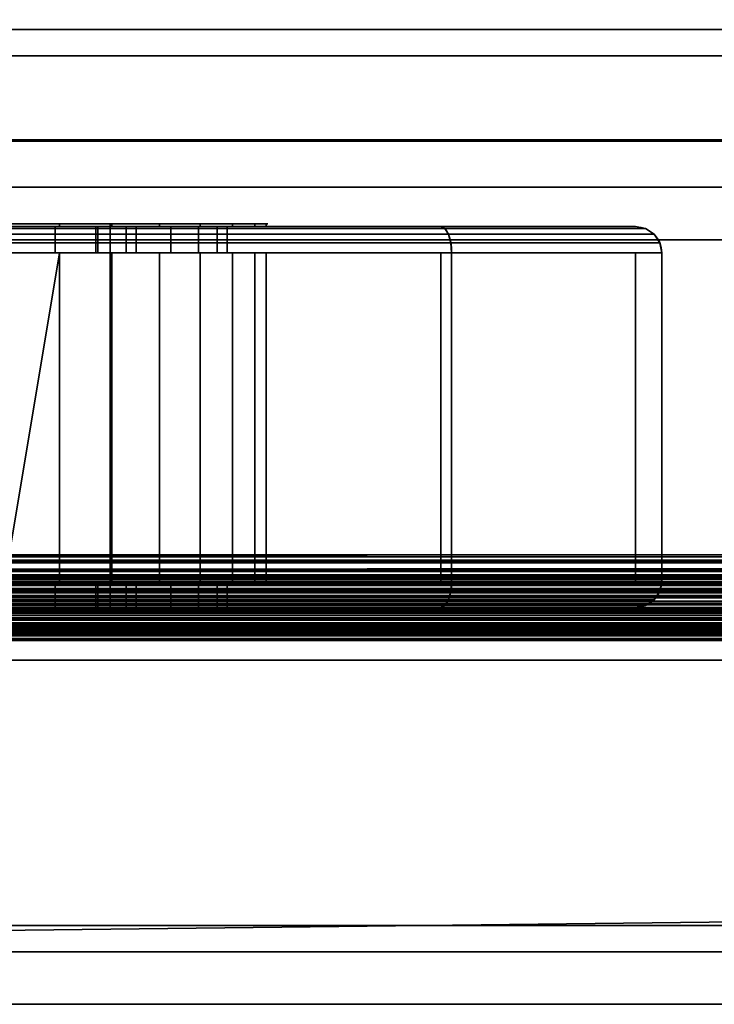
# Model space of a CAD drawing. Header units: millimetres. Extents: x -490 to 6690, y -115 to 132.
# Tile 704 of 1031: x 4097 to 4123, y -39 to -2. Entities that reach past the tile are written whole.
import ezdxf

# ---------------------------------------------------------------- set-up
doc = ezdxf.new("R2010")
doc.units = ezdxf.units.MM
doc.layers.add('152', color=7, linetype='Continuous', true_color=0xffffff)

# ---------------------------------------------------------------- blocks, each defined once
blk = doc.blocks.new('UG_SURFACE_241')
at = {"layer": '152', "color": 252, "linetype": 'Continuous', "lineweight": 35}
for points in [[(4041, -26, 2017), (4959, -26, 2017), (4959, 0, 2017), (4041, 0, 2017)], [(4041, -2), (4041, 0, 2), (4959, 0, 2), (4959, -2)], [(4041, -26), (4041, -2), (4959, -2), (4959, -26)], [(4932, -3, 1990), (4068, -3, 1990), (4069, -3, 1987.5), (4931, -3, 1987.5)], [(4931, -3, 90.5), (4069, -3, 90.5), (4068, -3, 88), (4932, -3, 88)], [(4068, -3, 88), (4068, -36.1, 88), (4932, -36.1, 88), (4932, -3, 88)], [(4932, -3, 1990), (4932, -36.1, 1990), (4068, -36.1, 1990), (4068, -3, 1990)], [(4069, -3, 1987.5), (4069, -36.1, 1987.5), (4931, -36.1, 1987.5), (4931, -3, 1987.5)], [(4931, -3, 90.5), (4931, -36.1, 90.5), (4069, -36.1, 90.5), (4069, -3, 90.5)], [(4028, -26, 2030), (4972, -26, 2030), (4959, -26, 2017), (4041, -26, 2017)], [(4041, -26), (4959, -26), (4028, -37.1)], [(4959, -26), (4972, -26), (4972, -37.1), (4028, -37.1)], [(4972, -39.1, 2030), (4972, -26, 2030), (4028, -26, 2030), (4028, -39.1, 2030)], [(4932, -36.1, 88), (4068, -36.1, 88), (4069, -36.1, 90.5), (4931, -36.1, 90.5)], [(4931, -36.1, 1987.5), (4069, -36.1, 1987.5), (4068, -36.1, 1990), (4932, -36.1, 1990)], [(4028, -37.1), (4972, -37.1), (4972, -39.1, 2), (4028, -39.1, 2)], [(4972, -39.1, 2), (4972, -39.1, 2030), (4028, -39.1, 2030), (4028, -39.1, 2)]]:
    blk.add_3dface(points, dxfattribs=at)
blk = doc.blocks.new('UG_SURFACE_242')
at = {"layer": '152', "color": 252, "linetype": 'Continuous', "lineweight": 35}
for points in [[(4112.586, -9.5, 1153), (4044, -9.5, 1153), (4044, -9.576, 1153.383), (4112.744, -9.576, 1153.383)], [(4112.744, -9.576, 1004.617), (4044, -9.576, 1004.617), (4044, -9.5, 1005), (4112.586, -9.5, 1005)], [(4096, -9.5, 1008), (4112.586, -9.5, 1005), (4044, -9.5, 1005)], [(4093.921, -9.5, 1113.781), (4090.122, -9.5, 1112.09), (4044, -9.5, 1153), (4112.586, -9.5, 1153)], [(4112.744, -9.576, 1153.383), (4044, -9.576, 1153.383), (4044, -9.793, 1153.707), (4112.879, -9.793, 1153.707)], [(4112.879, -9.793, 1004.293), (4044, -9.793, 1004.293), (4044, -9.576, 1004.617), (4112.744, -9.576, 1004.617)], [(4092, -9.4, 1100), (4100, -9.4, 1100), (4096, -9.4, 1094), (4091.933, -9.4, 1094.864)], [(4100, -9.4, 1108), (4092, -9.4, 1108), (4093.921, -9.4, 1113.781), (4098.079, -9.4, 1113.781)], [(4092, -9.4, 1108), (4100, -9.4, 1108), (4100, -24.1, 1108), (4092, -24.1, 1108)], [(4100, -9.4, 1100), (4092, -9.4, 1100), (4092, -24.1, 1100), (4100, -24.1, 1100)], [(4093.921, -9.4, 1113.781), (4093.921, -9.5, 1113.781), (4098.079, -9.5, 1113.781), (4098.079, -9.4, 1113.781)], [(4112.586, -9.5, 1153), (4098.079, -9.5, 1113.781), (4093.921, -9.5, 1113.781)], [(4100.067, -9.4, 1094.864), (4100.067, -9.5, 1094.864), (4096, -9.5, 1094), (4096, -9.4, 1094)], [(4100, -9.4, 1100), (4103.431, -9.4, 1097.309), (4100.067, -9.4, 1094.864), (4096, -9.4, 1094)], [(4112.586, -9.5, 1005), (4096, -9.5, 1008), (4097.913, -9.5, 1008.381)], [(4099.456, -9.5, 1039.765), (4096, -9.5, 1040.5), (4096, -9.5, 1094), (4100.067, -9.5, 1094.864)], [(4097.913, -10.5, 1008.381), (4097.913, -9.5, 1008.381), (4096, -9.5, 1008), (4096, -10.5, 1008)], [(4096, -10.5, 1040.5), (4096, -9.5, 1040.5), (4099.456, -9.5, 1039.765), (4099.456, -10.5, 1039.765)], [(4097.913, -9.5, 1008.381), (4099.535, -9.5, 1009.465), (4112.586, -9.5, 1005)], [(4099.535, -10.5, 1009.465), (4099.535, -9.5, 1009.465), (4097.913, -9.5, 1008.381), (4097.913, -10.5, 1008.381)], [(4098.079, -9.4, 1113.781), (4098.079, -9.5, 1113.781), (4101.878, -9.5, 1112.09), (4101.878, -9.4, 1112.09)], [(4098.079, -9.4, 1113.781), (4101.878, -9.4, 1112.09), (4100, -9.4, 1108)], [(4101.878, -9.5, 1112.09), (4098.079, -9.5, 1113.781), (4112.586, -9.5, 1153), (4120, -9.5, 1145.586)], [(4102.316, -9.5, 1037.689), (4099.456, -9.5, 1039.765), (4100.067, -9.5, 1094.864)], [(4099.456, -10.5, 1039.765), (4099.456, -9.5, 1039.765), (4102.316, -9.5, 1037.689), (4102.316, -10.5, 1037.689)], [(4112.586, -9.5, 1005), (4099.535, -9.5, 1009.465), (4100.619, -9.5, 1011.087)], [(4100.619, -10.5, 1011.087), (4100.619, -9.5, 1011.087), (4099.535, -9.5, 1009.465), (4099.535, -10.5, 1009.465)], [(4100, -9.4, 1108), (4104.66, -9.4, 1109), (4105.945, -9.4, 1105.045)], [(4105.945, -9.4, 1105.045), (4105.511, -9.4, 1100.91), (4100, -9.4, 1100), (4100, -9.4, 1108)], [(4100, -9.4, 1108), (4101.878, -9.4, 1112.09), (4104.66, -9.4, 1109)], [(4105.511, -9.4, 1100.91), (4103.431, -9.4, 1097.309), (4100, -9.4, 1100)], [(4100, -9.4, 1108), (4100, -9.4, 1100), (4100, -24.1, 1100), (4100, -24.1, 1108)], [(4103.431, -9.4, 1097.309), (4103.431, -9.5, 1097.309), (4100.067, -9.5, 1094.864), (4100.067, -9.4, 1094.864)], [(4100.067, -9.5, 1094.864), (4120, -9.5, 1012.414), (4104.083, -9.5, 1034.629), (4102.316, -9.5, 1037.689)], [(4120, -9.5, 1012.414), (4100.067, -9.5, 1094.864), (4103.431, -9.5, 1097.309)], [(4120, -9.5, 1012.414), (4112.586, -9.5, 1005), (4100.619, -9.5, 1011.087), (4101, -9.5, 1013)], [(4101, -10.5, 1013), (4101, -9.5, 1013), (4100.619, -9.5, 1011.087), (4100.619, -10.5, 1011.087)], [(4101, -9.5, 1013), (4101, -9.5, 1025.126), (4103.363, -9.5, 1027.753), (4120, -9.5, 1012.414)], [(4101, -10.5, 1013), (4101, -10.5, 1025.126), (4101, -9.5, 1025.126), (4101, -9.5, 1013)], [(4103.363, -10.5, 1027.753), (4103.363, -9.5, 1027.753), (4101, -9.5, 1025.126), (4101, -10.5, 1025.126)], [(4101.878, -9.4, 1112.09), (4101.878, -9.5, 1112.09), (4104.66, -9.5, 1109), (4104.66, -9.4, 1109)], [(4104.66, -9.5, 1109), (4101.878, -9.5, 1112.09), (4120, -9.5, 1145.586)], [(4102.316, -10.5, 1037.689), (4102.316, -9.5, 1037.689), (4104.083, -9.5, 1034.629), (4104.083, -10.5, 1034.629)], [(4120, -9.5, 1012.414), (4103.363, -9.5, 1027.753), (4104.454, -9.5, 1031.115)], [(4104.454, -10.5, 1031.115), (4104.454, -9.5, 1031.115), (4103.363, -9.5, 1027.753), (4103.363, -10.5, 1027.753)], [(4105.511, -9.4, 1100.91), (4105.511, -9.5, 1100.91), (4103.431, -9.5, 1097.309), (4103.431, -9.4, 1097.309)], [(4103.431, -9.5, 1097.309), (4105.511, -9.5, 1100.91), (4120, -9.5, 1012.414)], [(4104.454, -9.5, 1031.115), (4104.083, -9.5, 1034.629), (4120, -9.5, 1012.414)], [(4104.083, -10.5, 1034.629), (4104.083, -9.5, 1034.629), (4104.454, -9.5, 1031.115), (4104.454, -10.5, 1031.115)], [(4104.66, -9.4, 1109), (4104.66, -9.5, 1109), (4105.945, -9.5, 1105.045), (4105.945, -9.4, 1105.045)], [(4120, -9.5, 1145.586), (4105.945, -9.5, 1105.045), (4104.66, -9.5, 1109)], [(4105.945, -9.4, 1105.045), (4105.945, -9.5, 1105.045), (4105.511, -9.5, 1100.91), (4105.511, -9.4, 1100.91)], [(4105.511, -9.5, 1100.91), (4105.945, -9.5, 1105.045), (4120, -9.5, 1145.586), (4120, -9.5, 1012.414)], [(4120, -9.5, 1145.586), (4112.586, -9.5, 1153), (4112.744, -9.576, 1153.383), (4120.383, -9.576, 1145.744)], [(4112.586, -9.5, 1005), (4120, -9.5, 1012.414), (4120.383, -9.576, 1012.256), (4112.744, -9.576, 1004.617)], [(4120.383, -9.576, 1145.744), (4112.744, -9.576, 1153.383), (4112.879, -9.793, 1153.707), (4120.707, -9.793, 1145.879)], [(4112.744, -9.576, 1004.617), (4120.383, -9.576, 1012.256), (4120.707, -9.793, 1012.121), (4112.879, -9.793, 1004.293)], [(4120, -9.5, 1012.414), (4120, -9.5, 1145.586), (4120.383, -9.576, 1145.744), (4120.383, -9.576, 1012.256)], [(4120.383, -9.576, 1012.256), (4120.383, -9.576, 1145.744), (4120.707, -9.793, 1145.879), (4120.707, -9.793, 1012.121)], [(4112.879, -9.793, 1153.707), (4044, -9.793, 1153.707), (4044, -10.117, 1153.924), (4112.968, -10.117, 1153.924)], [(4112.968, -10.117, 1004.076), (4044, -10.117, 1004.076), (4044, -9.793, 1004.293), (4112.879, -9.793, 1004.293)], [(4112.968, -10.117, 1153.924), (4044, -10.117, 1153.924), (4044, -10.5, 1154), (4113, -10.5, 1154)], [(4113, -10.5, 1004), (4044, -10.5, 1004), (4044, -10.117, 1004.076), (4112.968, -10.117, 1004.076)], [(4120.707, -9.793, 1145.879), (4112.879, -9.793, 1153.707), (4112.968, -10.117, 1153.924), (4120.924, -10.117, 1145.968)], [(4112.879, -9.793, 1004.293), (4120.707, -9.793, 1012.121), (4120.924, -10.117, 1012.032), (4112.968, -10.117, 1004.076)], [(4120.924, -10.117, 1145.968), (4112.968, -10.117, 1153.924), (4113, -10.5, 1154), (4121, -10.5, 1146)], [(4112.968, -10.117, 1004.076), (4120.924, -10.117, 1012.032), (4121, -10.5, 1012), (4113, -10.5, 1004)], [(4120.707, -9.793, 1012.121), (4120.707, -9.793, 1145.879), (4120.924, -10.117, 1145.968), (4120.924, -10.117, 1012.032)], [(4120.924, -10.117, 1012.032), (4120.924, -10.117, 1145.968), (4121, -10.5, 1146), (4121, -10.5, 1012)], [(4044, -10.5, 1004), (4113, -10.5, 1004), (4113, -23, 1004), (4044, -23, 1004)], [(4113, -10.5, 1154), (4044, -10.5, 1154), (4044, -23, 1154), (4113, -23, 1154)], [(4044, -10.5, 1005), (4112.586, -10.5, 1005), (4096, -10.5, 1008)], [(4112.586, -10.5, 1153), (4044, -10.5, 1153), (4090.122, -10.5, 1112.09), (4093.921, -10.5, 1113.781)], [(4044, -23, 1005), (4112.586, -23, 1005), (4112.586, -10.5, 1005), (4044, -10.5, 1005)], [(4112.586, -23, 1153), (4044, -23, 1153), (4044, -10.5, 1153), (4112.586, -10.5, 1153)], [(4112.586, -10.5, 1153), (4093.921, -10.5, 1113.781), (4098.079, -10.5, 1113.781)], [(4098.079, -10.5, 1113.781), (4093.921, -10.5, 1113.781), (4096, -23, 1114)], [(4096, -10.5, 1040.5), (4099.456, -10.5, 1039.765), (4100.067, -10.5, 1094.864), (4096, -10.5, 1094)], [(4097.913, -10.5, 1008.381), (4096, -10.5, 1008), (4112.586, -10.5, 1005)], [(4100.067, -10.5, 1094.864), (4100.067, -23, 1094.864), (4096, -23, 1094), (4096, -10.5, 1094)], [(4096, -23, 1114), (4098.079, -23, 1113.781), (4098.079, -10.5, 1113.781)], [(4112.586, -10.5, 1005), (4099.535, -10.5, 1009.465), (4097.913, -10.5, 1008.381)], [(4098.079, -10.5, 1113.781), (4101.878, -10.5, 1112.09), (4120, -10.5, 1145.586), (4112.586, -10.5, 1153)], [(4098.079, -10.5, 1113.781), (4098.079, -23, 1113.781), (4101.878, -23, 1112.09), (4101.878, -10.5, 1112.09)], [(4100.067, -10.5, 1094.864), (4099.456, -10.5, 1039.765), (4102.316, -10.5, 1037.689)], [(4100.619, -10.5, 1011.087), (4099.535, -10.5, 1009.465), (4112.586, -10.5, 1005)], [(4102.316, -10.5, 1037.689), (4104.083, -10.5, 1034.629), (4120, -10.5, 1012.414), (4100.067, -10.5, 1094.864)], [(4103.431, -10.5, 1097.309), (4100.067, -10.5, 1094.864), (4120, -10.5, 1012.414)], [(4103.431, -10.5, 1097.309), (4103.431, -23, 1097.309), (4100.067, -23, 1094.864), (4100.067, -10.5, 1094.864)], [(4101, -10.5, 1013), (4100.619, -10.5, 1011.087), (4112.586, -10.5, 1005), (4120, -10.5, 1012.414)], [(4120, -10.5, 1012.414), (4103.363, -10.5, 1027.753), (4101, -10.5, 1025.126), (4101, -10.5, 1013)], [(4120, -10.5, 1145.586), (4101.878, -10.5, 1112.09), (4104.66, -10.5, 1109)], [(4101.878, -10.5, 1112.09), (4101.878, -23, 1112.09), (4104.66, -23, 1109), (4104.66, -10.5, 1109)], [(4104.454, -10.5, 1031.115), (4103.363, -10.5, 1027.753), (4120, -10.5, 1012.414)], [(4120, -10.5, 1012.414), (4105.511, -10.5, 1100.91), (4103.431, -10.5, 1097.309)], [(4105.511, -10.5, 1100.91), (4105.511, -23, 1100.91), (4103.431, -23, 1097.309), (4103.431, -10.5, 1097.309)], [(4120, -10.5, 1012.414), (4104.083, -10.5, 1034.629), (4104.454, -10.5, 1031.115)], [(4104.66, -10.5, 1109), (4105.945, -10.5, 1105.045), (4120, -10.5, 1145.586)], [(4104.66, -10.5, 1109), (4104.66, -23, 1109), (4105.945, -23, 1105.045), (4105.945, -10.5, 1105.045)], [(4120, -10.5, 1012.414), (4120, -10.5, 1145.586), (4105.945, -10.5, 1105.045), (4105.511, -10.5, 1100.91)], [(4105.945, -10.5, 1105.045), (4105.945, -23, 1105.045), (4105.511, -23, 1100.91), (4105.511, -10.5, 1100.91)], [(4120, -10.5, 1012.414), (4112.586, -10.5, 1005), (4112.586, -23, 1005), (4120, -23, 1012.414)], [(4120, -23, 1145.586), (4112.586, -23, 1153), (4112.586, -10.5, 1153), (4120, -10.5, 1145.586)], [(4121, -23, 1012), (4113, -23, 1004), (4113, -10.5, 1004), (4121, -10.5, 1012)], [(4121, -10.5, 1146), (4113, -10.5, 1154), (4113, -23, 1154), (4121, -23, 1146)], [(4120, -23, 1012.414), (4120, -23, 1145.586), (4120, -10.5, 1145.586), (4120, -10.5, 1012.414)], [(4121, -10.5, 1012), (4121, -10.5, 1146), (4121, -23, 1146), (4121, -23, 1012)], [(4112.968, -23.383, 1004.076), (4044, -23.383, 1004.076), (4044, -23, 1004), (4113, -23, 1004)], [(4113, -23, 1154), (4044, -23, 1154), (4044, -23.383, 1153.924), (4112.968, -23.383, 1153.924)], [(4096, -23, 1008), (4112.586, -23, 1005), (4044, -23, 1005)], [(4044, -23, 1153), (4112.586, -23, 1153), (4096, -23, 1114), (4093.921, -23, 1113.781)], [(4096, -24, 1040.5), (4096, -23, 1040.5), (4099.456, -23, 1039.765), (4099.456, -24, 1039.765)], [(4097.913, -24, 1008.381), (4097.913, -23, 1008.381), (4096, -23, 1008), (4096, -24, 1008)], [(4112.586, -23, 1005), (4096, -23, 1008), (4097.913, -23, 1008.381)], [(4099.456, -23, 1039.765), (4096, -23, 1040.5), (4096, -23, 1094), (4100.067, -23, 1094.864)], [(4098.079, -23, 1113.781), (4096, -23, 1114), (4112.586, -23, 1153)], [(4099.535, -24, 1009.465), (4099.535, -23, 1009.465), (4097.913, -23, 1008.381), (4097.913, -24, 1008.381)], [(4097.913, -23, 1008.381), (4099.535, -23, 1009.465), (4112.586, -23, 1005)], [(4112.586, -23, 1153), (4120, -23, 1145.586), (4101.878, -23, 1112.09), (4098.079, -23, 1113.781)], [(4099.456, -24, 1039.765), (4099.456, -23, 1039.765), (4102.316, -23, 1037.689), (4102.316, -24, 1037.689)], [(4102.316, -23, 1037.689), (4099.456, -23, 1039.765), (4100.067, -23, 1094.864)], [(4100.619, -24, 1011.087), (4100.619, -23, 1011.087), (4099.535, -23, 1009.465), (4099.535, -24, 1009.465)], [(4112.586, -23, 1005), (4099.535, -23, 1009.465), (4100.619, -23, 1011.087)], [(4100.067, -23, 1094.864), (4120, -23, 1012.414), (4104.083, -23, 1034.629), (4102.316, -23, 1037.689)], [(4120, -23, 1012.414), (4100.067, -23, 1094.864), (4103.431, -23, 1097.309)], [(4101, -24, 1013), (4101, -23, 1013), (4100.619, -23, 1011.087), (4100.619, -24, 1011.087)], [(4120, -23, 1012.414), (4112.586, -23, 1005), (4100.619, -23, 1011.087), (4101, -23, 1013)], [(4103.363, -24, 1027.753), (4103.363, -23, 1027.753), (4101, -23, 1025.126), (4101, -24, 1025.126)], [(4101, -23, 1025.126), (4101, -23, 1013), (4101, -24, 1013), (4101, -24, 1025.126)], [(4101, -23, 1013), (4101, -23, 1025.126), (4103.363, -23, 1027.753), (4120, -23, 1012.414)], [(4104.66, -23, 1109), (4101.878, -23, 1112.09), (4120, -23, 1145.586)], [(4102.316, -24, 1037.689), (4102.316, -23, 1037.689), (4104.083, -23, 1034.629), (4104.083, -24, 1034.629)], [(4104.454, -24, 1031.115), (4104.454, -23, 1031.115), (4103.363, -23, 1027.753), (4103.363, -24, 1027.753)], [(4120, -23, 1012.414), (4103.363, -23, 1027.753), (4104.454, -23, 1031.115)], [(4103.431, -23, 1097.309), (4105.511, -23, 1100.91), (4120, -23, 1012.414)], [(4104.083, -24, 1034.629), (4104.083, -23, 1034.629), (4104.454, -23, 1031.115), (4104.454, -24, 1031.115)], [(4104.454, -23, 1031.115), (4104.083, -23, 1034.629), (4120, -23, 1012.414)], [(4120, -23, 1145.586), (4105.945, -23, 1105.045), (4104.66, -23, 1109)], [(4105.511, -23, 1100.91), (4105.945, -23, 1105.045), (4120, -23, 1145.586), (4120, -23, 1012.414)], [(4113, -23, 1004), (4121, -23, 1012), (4120.924, -23.383, 1012.032), (4112.968, -23.383, 1004.076)], [(4121, -23, 1146), (4113, -23, 1154), (4112.968, -23.383, 1153.924), (4120.924, -23.383, 1145.968)], [(4121, -23, 1012), (4121, -23, 1146), (4120.924, -23.383, 1145.968), (4120.924, -23.383, 1012.032)], [(4112.879, -23.707, 1004.293), (4044, -23.707, 1004.293), (4044, -23.383, 1004.076), (4112.968, -23.383, 1004.076)], [(4112.968, -23.383, 1153.924), (4044, -23.383, 1153.924), (4044, -23.707, 1153.707), (4112.879, -23.707, 1153.707)], [(4112.968, -23.383, 1004.076), (4120.924, -23.383, 1012.032), (4120.707, -23.707, 1012.121), (4112.879, -23.707, 1004.293)], [(4120.924, -23.383, 1145.968), (4112.968, -23.383, 1153.924), (4112.879, -23.707, 1153.707), (4120.707, -23.707, 1145.879)], [(4120.924, -23.383, 1012.032), (4120.924, -23.383, 1145.968), (4120.707, -23.707, 1145.879), (4120.707, -23.707, 1012.121)], [(4112.744, -23.924, 1004.617), (4044, -23.924, 1004.617), (4044, -23.707, 1004.293), (4112.879, -23.707, 1004.293)], [(4112.879, -23.707, 1153.707), (4044, -23.707, 1153.707), (4044, -23.924, 1153.383), (4112.744, -23.924, 1153.383)], [(4112.586, -24, 1005), (4044, -24, 1005), (4044, -23.924, 1004.617), (4112.744, -23.924, 1004.617)], [(4112.744, -23.924, 1153.383), (4044, -23.924, 1153.383), (4044, -24, 1153), (4112.586, -24, 1153)], [(4112.744, -23.924, 1004.617), (4120.383, -23.924, 1012.256), (4120, -24, 1012.414), (4112.586, -24, 1005)], [(4120.383, -23.924, 1145.744), (4112.744, -23.924, 1153.383), (4112.586, -24, 1153), (4120, -24, 1145.586)], [(4112.879, -23.707, 1004.293), (4120.707, -23.707, 1012.121), (4120.383, -23.924, 1012.256), (4112.744, -23.924, 1004.617)], [(4120.707, -23.707, 1145.879), (4112.879, -23.707, 1153.707), (4112.744, -23.924, 1153.383), (4120.383, -23.924, 1145.744)], [(4120.383, -23.924, 1012.256), (4120.383, -23.924, 1145.744), (4120, -24, 1145.586), (4120, -24, 1012.414)], [(4120.707, -23.707, 1012.121), (4120.707, -23.707, 1145.879), (4120.383, -23.924, 1145.744), (4120.383, -23.924, 1012.256)], [(4112.586, -24, 1153), (4044, -24, 1153), (4093.921, -24, 1113.781), (4096, -24, 1114)], [(4044, -24, 1005), (4112.586, -24, 1005), (4096, -24, 1008)], [(4091.933, -24.1, 1094.864), (4096, -24.1, 1094), (4100, -24.1, 1100), (4092, -24.1, 1100)], [(4092, -24.1, 1108), (4100, -24.1, 1108), (4098.079, -24.1, 1113.781), (4093.921, -24.1, 1113.781)], [(4096, -24, 1114), (4093.921, -24.1, 1113.781), (4098.079, -24.1, 1113.781)], [(4098.079, -24.1, 1113.781), (4098.079, -24, 1113.781), (4096, -24, 1114)], [(4100.067, -24, 1094.864), (4100.067, -24.1, 1094.864), (4096, -24.1, 1094), (4096, -24, 1094)], [(4096, -24, 1040.5), (4099.456, -24, 1039.765), (4100.067, -24, 1094.864), (4096, -24, 1094)], [(4096, -24, 1114), (4098.079, -24, 1113.781), (4112.586, -24, 1153)], [(4097.913, -24, 1008.381), (4096, -24, 1008), (4112.586, -24, 1005)], [(4096, -24.1, 1094), (4100.067, -24.1, 1094.864), (4103.431, -24.1, 1097.309), (4100, -24.1, 1100)], [(4112.586, -24, 1005), (4099.535, -24, 1009.465), (4097.913, -24, 1008.381)], [(4098.079, -24, 1113.781), (4098.079, -24.1, 1113.781), (4101.878, -24.1, 1112.09), (4101.878, -24, 1112.09)], [(4098.079, -24, 1113.781), (4101.878, -24, 1112.09), (4120, -24, 1145.586), (4112.586, -24, 1153)], [(4100, -24.1, 1108), (4101.878, -24.1, 1112.09), (4098.079, -24.1, 1113.781)], [(4100.067, -24, 1094.864), (4099.456, -24, 1039.765), (4102.316, -24, 1037.689)], [(4100.619, -24, 1011.087), (4099.535, -24, 1009.465), (4112.586, -24, 1005)], [(4100, -24.1, 1108), (4100, -24.1, 1100), (4105.511, -24.1, 1100.91), (4105.945, -24.1, 1105.045)], [(4100, -24.1, 1100), (4103.431, -24.1, 1097.309), (4105.511, -24.1, 1100.91)], [(4105.945, -24.1, 1105.045), (4104.66, -24.1, 1109), (4100, -24.1, 1108)], [(4104.66, -24.1, 1109), (4101.878, -24.1, 1112.09), (4100, -24.1, 1108)], [(4103.431, -24, 1097.309), (4103.431, -24.1, 1097.309), (4100.067, -24.1, 1094.864), (4100.067, -24, 1094.864)], [(4102.316, -24, 1037.689), (4104.083, -24, 1034.629), (4120, -24, 1012.414), (4100.067, -24, 1094.864)], [(4103.431, -24, 1097.309), (4100.067, -24, 1094.864), (4120, -24, 1012.414)], [(4101, -24, 1013), (4100.619, -24, 1011.087), (4112.586, -24, 1005), (4120, -24, 1012.414)], [(4120, -24, 1012.414), (4103.363, -24, 1027.753), (4101, -24, 1025.126), (4101, -24, 1013)], [(4101.878, -24, 1112.09), (4101.878, -24.1, 1112.09), (4104.66, -24.1, 1109), (4104.66, -24, 1109)], [(4120, -24, 1145.586), (4101.878, -24, 1112.09), (4104.66, -24, 1109)], [(4104.454, -24, 1031.115), (4103.363, -24, 1027.753), (4120, -24, 1012.414)], [(4105.511, -24, 1100.91), (4105.511, -24.1, 1100.91), (4103.431, -24.1, 1097.309), (4103.431, -24, 1097.309)], [(4120, -24, 1012.414), (4105.511, -24, 1100.91), (4103.431, -24, 1097.309)], [(4120, -24, 1012.414), (4104.083, -24, 1034.629), (4104.454, -24, 1031.115)], [(4104.66, -24, 1109), (4104.66, -24.1, 1109), (4105.945, -24.1, 1105.045), (4105.945, -24, 1105.045)], [(4104.66, -24, 1109), (4105.945, -24, 1105.045), (4120, -24, 1145.586)], [(4105.945, -24, 1105.045), (4105.945, -24.1, 1105.045), (4105.511, -24.1, 1100.91), (4105.511, -24, 1100.91)], [(4120, -24, 1012.414), (4120, -24, 1145.586), (4105.945, -24, 1105.045), (4105.511, -24, 1100.91)]]:
    blk.add_3dface(points, dxfattribs=at)
blk = doc.blocks.new('UG_SURFACE_262')
at = {"layer": '152', "color": 41, "linetype": 'Continuous', "lineweight": 35}
for points in [[(5038.25, -25, 2095.25), (5038.25, -10, 2095.25), (3961.75, -10, 2095.25), (3961.75, -25, 2095.25)], [(5038.25, -10, 2095.25), (4968.25, -10, 2025.25), (4031.75, -10, 2025.25), (3961.75, -10, 2095.25)], [(4968.25, -10, 2025.25), (4968.25, -25, 2025.25), (4031.75, -25, 2025.25), (4031.75, -10, 2025.25)], [(4968.25, -25, 2025.25), (5038.25, -25, 2095.25), (3961.75, -25, 2095.25), (4031.75, -25, 2025.25)]]:
    blk.add_3dface(points, dxfattribs=at)
blk = doc.blocks.new('UG_SURFACE_263')
at = {"layer": '152', "color": 14, "linetype": 'Continuous', "lineweight": 35}
for points in [[(5043.25, -6.25, 2100.25), (5038.25, -6.25, 2095.25), (3961.75, -6.25, 2095.25), (3956.75, -6.25, 2100.25)], [(5043.25, -22, 2100.25), (5043.25, -6.25, 2100.25), (3956.75, -6.25, 2100.25), (3956.75, -22, 2100.25)], [(3961.75, -6.25, 2095.25), (5038.25, -6.25, 2095.25), (5038.25, -25, 2095.25), (3961.75, -25, 2095.25)], [(5043.25, -22, 2100.25), (3956.75, -22, 2100.25), (3956.781, -22.232, 2100.219)], [(3956.781, -22.232, 2100.219), (5043.227, -22.236, 2100.227), (5043.25, -22, 2100.25)], [(5043.195, -22.571, 2100.195), (3956.781, -22.232, 2100.219), (3956.855, -22.785, 2100.146)], [(5043.195, -22.571, 2100.195), (5043.227, -22.236, 2100.227), (3956.781, -22.232, 2100.219)], [(5043.195, -22.571, 2100.195), (3956.855, -22.785, 2100.146), (3956.972, -23.071, 2100.029)], [(3956.972, -23.071, 2100.029), (5043.028, -23.074, 2100.029), (5043.195, -22.571, 2100.195)], [(5043.028, -23.074, 2100.029), (3956.972, -23.071, 2100.029), (3957.136, -23.473, 2099.864)], [(5042.954, -23.299, 2099.954), (5043.028, -23.074, 2100.029), (3957.136, -23.473, 2099.864)], [(5042.954, -23.299, 2099.954), (3957.136, -23.473, 2099.864), (3957.428, -23.839, 2099.572)], [(3957.428, -23.839, 2099.572), (5042.577, -23.856, 2099.577), (5042.954, -23.299, 2099.954)], [(5042.46, -24.029, 2099.46), (3957.428, -23.839, 2099.572), (3957.729, -24.217, 2099.271)], [(5042.46, -24.029, 2099.46), (5042.577, -23.856, 2099.577), (3957.428, -23.839, 2099.572)], [(5042.46, -24.029, 2099.46), (3957.729, -24.217, 2099.271), (3958.101, -24.441, 2098.899)], [(3958.101, -24.441, 2098.899), (5041.899, -24.455, 2098.899), (5042.46, -24.029, 2099.46)], [(5041.899, -24.455, 2098.899), (3958.101, -24.441, 2098.899), (3958.743, -24.826, 2098.257)], [(5041.61, -24.674, 2098.61), (5041.899, -24.455, 2098.899), (3958.743, -24.826, 2098.257)], [(5041.61, -24.674, 2098.61), (3958.743, -24.826, 2098.257), (3958.886, -24.851, 2098.114)], [(3958.886, -24.851, 2098.114), (5041.107, -24.795, 2098.107), (5041.61, -24.674, 2098.61)], [(5041.107, -24.795, 2098.107), (3958.886, -24.851, 2098.114), (3959.75, -25, 2097.25)], [(3959.75, -25, 2097.25), (5040.25, -25, 2097.25), (5041.107, -24.795, 2098.107)], [(5038.25, -25, 2095.25), (5040.25, -25, 2097.25), (3959.75, -25, 2097.25), (3961.75, -25, 2095.25)]]:
    blk.add_3dface(points, dxfattribs=at)
blk = doc.blocks.new('UG_SURFACE_264')
at = {"layer": '152', "color": 14, "linetype": 'Continuous', "lineweight": 35}
for points in [[(4967.3, -10, 2024.3), (4967.3, 19, 2024.3), (4032.7, 19, 2024.3), (4032.7, -10, 2024.3)], [(4963.25, 16.25, 2020.25), (4963.25, -22, 2020.25), (4036.75, -22, 2020.25), (4036.75, 16.25, 2020.25)], [(4968.25, -25, 2025.25), (4968.25, -10, 2025.25), (4031.75, -10, 2025.25), (4031.75, -25, 2025.25)], [(4968.25, -10, 2025.25), (4967.3, -10, 2024.3), (4032.7, -10, 2024.3), (4031.75, -10, 2025.25)], [(4036.695, -22.571, 2020.305), (4963.25, -22, 2020.25), (4963.355, -22.785, 2020.355)], [(4036.695, -22.571, 2020.305), (4036.75, -22, 2020.25), (4963.25, -22, 2020.25)], [(4036.454, -23.299, 2020.546), (4036.603, -22.85, 2020.397), (4963.385, -22.859, 2020.385)], [(4963.355, -22.785, 2020.355), (4036.603, -22.85, 2020.397), (4036.695, -22.571, 2020.305)], [(4963.355, -22.785, 2020.355), (4963.385, -22.859, 2020.385), (4036.603, -22.85, 2020.397)], [(4036.454, -23.299, 2020.546), (4963.385, -22.859, 2020.385), (4963.636, -23.473, 2020.637)], [(4963.636, -23.473, 2020.637), (4036.231, -23.629, 2020.769), (4036.454, -23.299, 2020.546)], [(4963.636, -23.473, 2020.637), (4963.764, -23.633, 2020.764), (4036.231, -23.629, 2020.769)], [(4035.96, -24.029, 2021.04), (4036.231, -23.629, 2020.769), (4963.764, -23.633, 2020.764)], [(4035.96, -24.029, 2021.04), (4963.764, -23.633, 2020.764), (4964.23, -24.217, 2021.23)], [(4035.11, -24.674, 2021.89), (4035.615, -24.29, 2021.385), (4964.378, -24.307, 2021.379)], [(4035.11, -24.674, 2021.89), (4964.378, -24.307, 2021.379), (4965.165, -24.779, 2022.165)], [(4964.23, -24.217, 2021.23), (4035.615, -24.29, 2021.385), (4035.96, -24.029, 2021.04)], [(4964.23, -24.217, 2021.23), (4964.378, -24.307, 2021.379), (4035.615, -24.29, 2021.385)], [(4965.165, -24.779, 2022.165), (4034.832, -24.741, 2022.168), (4035.11, -24.674, 2021.89)], [(4966.25, -25, 2023.25), (4968.25, -25, 2025.25), (4031.75, -25, 2025.25), (4033.75, -25, 2023.25)], [(4033.75, -25, 2023.25), (4033.982, -24.944, 2023.018), (4966.015, -24.959, 2023.015)], [(4966.015, -24.959, 2023.015), (4966.25, -25, 2023.25), (4033.75, -25, 2023.25)], [(4965.243, -24.826, 2022.243), (4033.982, -24.944, 2023.018), (4034.832, -24.741, 2022.168)], [(4965.243, -24.826, 2022.243), (4966.015, -24.959, 2023.015), (4033.982, -24.944, 2023.018)], [(4034.832, -24.741, 2022.168), (4965.165, -24.779, 2022.165), (4965.243, -24.826, 2022.243)]]:
    blk.add_3dface(points, dxfattribs=at)
blk = doc.blocks.new('UG_SURFACE_265')
at = {"layer": '152', "color": 7, "linetype": 'Continuous', "lineweight": 35}
for points in [[(4036.75, 16, 2020.25), (4036.75, -22, 2020.25), (4963.25, -22, 2020.25), (4963.25, 16, 2020.25)], [(4963, 16, 2020), (4963, -22, 2020), (4037, -22, 2020), (4037, 16, 2020)], [(5043.5, -22, 2100.5), (5043.5, -6.25, 2100.5), (3956.5, -6.25, 2100.5), (3956.5, -22, 2100.5)], [(5043.25, -6.25, 2100.25), (3956.75, -6.25, 2100.25), (3956.5, -6.25, 2100.5), (5043.5, -6.25, 2100.5)], [(3956.75, -22, 2100.25), (3956.75, -6.25, 2100.25), (5043.25, -6.25, 2100.25), (5043.25, -22, 2100.25)], [(5043.5, -22, 2100.5), (3956.5, -22, 2100.5), (3956.533, -22.252, 2100.466)], [(3956.533, -22.252, 2100.466), (5043.476, -22.256, 2100.475), (5043.5, -22, 2100.5)], [(3956.75, -22, 2100.25), (5043.25, -22, 2100.25), (5043.195, -22.571, 2100.195)], [(3956.855, -22.785, 2100.146), (3956.75, -22, 2100.25), (5043.195, -22.571, 2100.195)], [(4963.355, -22.785, 2020.355), (4036.75, -22, 2020.25), (4036.695, -22.571, 2020.305)], [(4963.355, -22.785, 2020.355), (4963.25, -22, 2020.25), (4036.75, -22, 2020.25)], [(4036.941, -22.619, 2020.059), (4963, -22, 2020), (4963.113, -22.85, 2020.113)], [(4036.941, -22.619, 2020.059), (4037, -22, 2020), (4963, -22, 2020)], [(5043.44, -22.619, 2100.441), (3956.533, -22.252, 2100.466), (3956.613, -22.85, 2100.387)], [(5043.44, -22.619, 2100.441), (5043.476, -22.256, 2100.475), (3956.533, -22.252, 2100.466)], [(5043.44, -22.619, 2100.441), (3956.613, -22.85, 2100.387), (3956.74, -23.16, 2100.26)], [(3956.74, -23.16, 2100.26), (5043.26, -23.164, 2100.26), (5043.44, -22.619, 2100.441)], [(3956.978, -23.086, 2100.022), (3956.855, -22.785, 2100.146), (5043.195, -22.571, 2100.195)], [(5043.195, -22.571, 2100.195), (5043.023, -23.09, 2100.023), (3956.978, -23.086, 2100.022)], [(4036.695, -22.571, 2020.305), (4036.523, -23.09, 2020.477), (4963.478, -23.085, 2020.478)], [(4036.695, -22.571, 2020.305), (4963.478, -23.085, 2020.478), (4963.355, -22.785, 2020.355)], [(4963.113, -22.85, 2020.113), (4036.84, -22.92, 2020.159), (4036.941, -22.619, 2020.059)], [(4963.113, -22.85, 2020.113), (4963.146, -22.93, 2020.146), (4036.84, -22.92, 2020.159)], [(5043.26, -23.164, 2100.26), (3956.74, -23.16, 2100.26), (3956.919, -23.596, 2100.081)], [(5043.18, -23.408, 2100.179), (5043.26, -23.164, 2100.26), (3956.919, -23.596, 2100.081)], [(3957.136, -23.473, 2099.864), (3956.978, -23.086, 2100.022), (5043.023, -23.09, 2100.023)], [(3957.136, -23.473, 2099.864), (5043.023, -23.09, 2100.023), (5042.954, -23.299, 2099.954)], [(4963.636, -23.473, 2020.637), (4036.523, -23.09, 2020.477), (4036.454, -23.299, 2020.546)], [(4963.636, -23.473, 2020.637), (4963.478, -23.085, 2020.478), (4036.523, -23.09, 2020.477)], [(4036.679, -23.408, 2020.321), (4036.84, -22.92, 2020.159), (4963.146, -22.93, 2020.146)], [(4036.679, -23.408, 2020.321), (4963.146, -22.93, 2020.146), (4963.418, -23.596, 2020.419)], [(5043.18, -23.408, 2100.179), (3956.919, -23.596, 2100.081), (3957.235, -23.993, 2099.765)], [(5042.954, -23.299, 2099.954), (5042.46, -24.029, 2099.46), (3957.136, -23.473, 2099.864)], [(3957.136, -23.473, 2099.864), (5042.46, -24.029, 2099.46), (5042.366, -24.1, 2099.366)], [(5042.366, -24.1, 2099.366), (3957.637, -24.102, 2099.363), (3957.136, -23.473, 2099.864)], [(3957.235, -23.993, 2099.765), (5042.771, -24.01, 2099.771), (5043.18, -23.408, 2100.179)], [(4964.137, -24.101, 2021.137), (4036.454, -23.299, 2020.546), (4035.96, -24.029, 2021.04)], [(4963.418, -23.596, 2020.419), (4036.438, -23.764, 2020.562), (4036.679, -23.408, 2020.321)], [(4963.418, -23.596, 2020.419), (4963.557, -23.769, 2020.557), (4036.438, -23.764, 2020.562)], [(4036.454, -23.299, 2020.546), (4964.137, -24.101, 2021.137), (4963.636, -23.473, 2020.637)], [(4036.144, -24.198, 2020.856), (4036.438, -23.764, 2020.562), (4963.557, -23.769, 2020.557)], [(4036.144, -24.198, 2020.856), (4963.557, -23.769, 2020.557), (4964.061, -24.402, 2021.061)], [(5042.645, -24.198, 2099.644), (3957.235, -23.993, 2099.765), (3957.561, -24.402, 2099.439)], [(5042.645, -24.198, 2099.644), (5042.771, -24.01, 2099.771), (3957.235, -23.993, 2099.765)], [(5042.645, -24.198, 2099.644), (3957.561, -24.402, 2099.439), (3957.964, -24.644, 2099.036)], [(3957.637, -24.102, 2099.363), (5042.366, -24.1, 2099.366), (5041.61, -24.674, 2098.61)], [(3957.729, -24.217, 2099.271), (3957.637, -24.102, 2099.363), (5041.61, -24.674, 2098.61)], [(3957.729, -24.217, 2099.271), (5041.61, -24.674, 2098.61), (5041.348, -24.737, 2098.349)], [(5041.348, -24.737, 2098.349), (3958.65, -24.77, 2098.35), (3957.729, -24.217, 2099.271)], [(3957.964, -24.644, 2099.036), (5042.037, -24.659, 2099.036), (5042.645, -24.198, 2099.644)], [(4964.23, -24.217, 2021.23), (4035.867, -24.1, 2021.133), (4035.11, -24.674, 2021.89)], [(4035.11, -24.674, 2021.89), (4965.15, -24.77, 2022.15), (4964.23, -24.217, 2021.23)], [(4964.061, -24.402, 2021.061), (4035.771, -24.481, 2021.229), (4036.144, -24.198, 2020.856)], [(4035.96, -24.029, 2021.04), (4035.867, -24.1, 2021.133), (4964.137, -24.101, 2021.137)], [(4964.23, -24.217, 2021.23), (4964.137, -24.101, 2021.137), (4035.867, -24.1, 2021.133)], [(5042.037, -24.659, 2099.036), (3957.964, -24.644, 2099.036), (3958.659, -25.061, 2098.341)], [(5041.723, -24.897, 2098.723), (5042.037, -24.659, 2099.036), (3958.659, -25.061, 2098.341)], [(4035.11, -24.674, 2021.89), (4034.848, -24.737, 2022.152), (4965.15, -24.77, 2022.15)], [(4035.223, -24.897, 2021.777), (4035.771, -24.481, 2021.229), (4964.222, -24.499, 2021.223)], [(4035.223, -24.897, 2021.777), (4964.222, -24.499, 2021.223), (4965.075, -25.011, 2022.075)], [(4964.061, -24.402, 2021.061), (4964.222, -24.499, 2021.223), (4035.771, -24.481, 2021.229)], [(3958.743, -24.826, 2098.257), (3958.65, -24.77, 2098.35), (5041.348, -24.737, 2098.349)], [(5041.723, -24.897, 2098.723), (3958.659, -25.061, 2098.341), (3958.814, -25.088, 2098.186)], [(3959.75, -25, 2097.25), (3958.743, -24.826, 2098.257), (5041.348, -24.737, 2098.349)], [(3958.814, -25.088, 2098.186), (5041.178, -25.028, 2098.178), (5041.723, -24.897, 2098.723)], [(5041.178, -25.028, 2098.178), (3958.814, -25.088, 2098.186), (3959.75, -25.25, 2097.25)], [(5041.348, -24.737, 2098.349), (5040.25, -25, 2097.25), (3959.75, -25, 2097.25)], [(4966.25, -25, 2023.25), (4033.75, -25, 2023.25), (3959.75, -25, 2097.25), (5040.25, -25, 2097.25)], [(3959.75, -25.25, 2097.25), (5040.25, -25.25, 2097.25), (5041.178, -25.028, 2098.178)], [(4965.243, -24.826, 2022.243), (4034.848, -24.737, 2022.152), (4033.75, -25, 2023.25)], [(4033.75, -25, 2023.25), (4966.25, -25, 2023.25), (4965.243, -24.826, 2022.243)], [(4965.159, -25.061, 2022.159), (4034.001, -25.19, 2022.999), (4034.922, -24.969, 2022.078)], [(4965.159, -25.061, 2022.159), (4965.995, -25.206, 2022.995), (4034.001, -25.19, 2022.999)], [(4965.243, -24.826, 2022.243), (4965.15, -24.77, 2022.15), (4034.848, -24.737, 2022.152)], [(4965.075, -25.011, 2022.075), (4034.922, -24.969, 2022.078), (4035.223, -24.897, 2021.777)], [(4034.922, -24.969, 2022.078), (4965.075, -25.011, 2022.075), (4965.159, -25.061, 2022.159)], [(4966.25, -25.25, 2023.25), (5040.25, -25.25, 2097.25), (3959.75, -25.25, 2097.25), (4033.75, -25.25, 2023.25)], [(4033.75, -25.25, 2023.25), (4034.001, -25.19, 2022.999), (4965.995, -25.206, 2022.995)], [(4965.995, -25.206, 2022.995), (4966.25, -25.25, 2023.25), (4033.75, -25.25, 2023.25)]]:
    blk.add_3dface(points, dxfattribs=at)
blk = doc.blocks.new('UG_SURFACE_291')
at = {"layer": '152', "color": 254, "linetype": 'Continuous', "lineweight": 35}
for points in [[(4973.25, 111.75, 2030.25), (4026.75, 111.75, 2030.25), (4026.75, -10, 2030.25), (4973.25, -10, 2030.25)], [(4967.5, 21, 2024.5), (4967.5, -8, 2024.5), (4032.5, -8, 2024.5), (4032.5, 21, 2024.5)], [(4967.5, -8, 2024.5), (4969.5, -10, 2026.5), (4030.5, -10, 2026.5), (4032.5, -8, 2024.5)], [(4973.25, -10, 2030.25), (4026.75, -10, 2030.25), (4030.5, -10, 2026.5), (4969.5, -10, 2026.5)]]:
    blk.add_3dface(points, dxfattribs=at)
blk = doc.blocks.new('UG_SURFACE_312')
at = {"layer": '152', "color": 252, "linetype": 'Continuous', "lineweight": 35}
for points in [[(5140, -6.2, 2202), (5140, 113.2, 2202), (3860, 113.2, 2202), (3860, -6.2, 2202)], [(4010, -6.2, 2052), (4010, 113.2, 2052), (4990, 113.2, 2052), (4990, -6.2, 2052)], [(5140, -6.2, 2202), (3860, -6.2, 2202), (4010, -6.2, 2052), (4990, -6.2, 2052)]]:
    blk.add_3dface(points, dxfattribs=at)

msp = doc.modelspace()

# ---------------------------------------------------------------- linework, layer by layer
at = {"layer": '152', "color": 253, "linetype": 'Continuous', "lineweight": -3}
for p, q in [((4041, -2), (4959, -2)), ((4932, -3, 88), (4068, -3, 88)), ((4932, -3, 1990), (4068, -3, 1990)), ((4931, -3, 90.5), (4069, -3, 90.5)), ((4069, -3, 1987.5), (4931, -3, 1987.5)), ((3860, -6.2, 2202), (5140, -6.2, 2202)), ((5043.5, -6.25, 2100.5), (3956.5, -6.25, 2100.5)), ((5043.25, -6.25, 2100.25), (3956.75, -6.25, 2100.25)), ((5043.25, -6.25, 2100.25), (3956.75, -6.25, 2100.25)), ((5038.25, -6.25, 2095.25), (3961.75, -6.25, 2095.25)), ((4990, -6.2, 2052), (4010, -6.2, 2052)), ((4967.5, -8, 2024.5), (4032.5, -8, 2024.5)), ((4044, -9.5, 1153), (4112.586, -9.5, 1153)), ((4112.586, -9.5, 1005), (4044, -9.5, 1005)), ((4100, -9.4, 1100), (4092, -9.4, 1100)), ((4092, -9.4, 1108), (4100, -9.4, 1108)), ((4100, -24.1, 1108), (4100, -9.4, 1108)), ((4100, -9.4, 1108), (4100, -9.4, 1100)), ((4100, -24.1, 1100), (4100, -9.4, 1100)), ((4101, -10.5, 1025.126), (4101, -9.5, 1025.126)), ((4101, -9.5, 1013), (4101, -9.5, 1025.126)), ((4101, -10.5, 1013), (4101, -9.5, 1013)), ((4112.586, -9.5, 1153), (4120, -9.5, 1145.586)), ((4120, -9.5, 1012.414), (4112.586, -9.5, 1005)), ((4120, -9.5, 1145.586), (4120, -9.5, 1012.414)), ((5038.25, -10, 2095.25), (3961.75, -10, 2095.25)), ((4973.25, -10, 2030.25), (4026.75, -10, 2030.25)), ((4969.5, -10, 2026.5), (4030.5, -10, 2026.5)), ((4968.25, -10, 2025.25), (4031.75, -10, 2025.25)), ((4968.25, -10, 2025.25), (4031.75, -10, 2025.25)), ((4967.3, -10, 2024.3), (4032.7, -10, 2024.3)), ((4113, -10.5, 1154), (4044, -10.5, 1154)), ((4112.586, -10.5, 1005), (4044, -10.5, 1005)), ((4044, -10.5, 1004), (4113, -10.5, 1004)), ((4112.586, -10.5, 1153), (4044, -10.5, 1153)), ((4101, -10.5, 1013), (4101, -10.5, 1025.126)), ((4112.586, -10.5, 1005), (4112.586, -23, 1005)), ((4112.586, -23, 1153), (4112.586, -10.5, 1153)), ((4112.586, -10.5, 1005), (4120, -10.5, 1012.414)), ((4120, -10.5, 1145.586), (4112.586, -10.5, 1153)), ((4121, -10.5, 1146), (4113, -10.5, 1154)), ((4113, -10.5, 1004), (4113, -23, 1004)), ((4113, -23, 1154), (4113, -10.5, 1154)), ((4113, -10.5, 1004), (4121, -10.5, 1012)), ((4120, -10.5, 1012.414), (4120, -10.5, 1145.586)), ((4120, -23, 1012.414), (4120, -10.5, 1012.414)), ((4120, -10.5, 1145.586), (4120, -23, 1145.586)), ((4121, -10.5, 1146), (4121, -23, 1146)), ((4121, -10.5, 1012), (4121, -10.5, 1146)), ((4121, -23, 1012), (4121, -10.5, 1012)), ((5043.5, -22, 2100.5), (3956.5, -22, 2100.5)), ((5043.25, -22, 2100.25), (3956.75, -22, 2100.25)), ((4963.25, -22, 2020.25), (4036.75, -22, 2020.25)), ((4963.25, -22, 2020.25), (4036.75, -22, 2020.25)), ((4963, -22, 2020), (4037, -22, 2020)), ((4113, -23, 1004), (4044, -23, 1004)), ((4112.586, -23, 1005), (4044, -23, 1005)), ((4044, -23, 1154), (4113, -23, 1154)), ((4112.586, -23, 1153), (4044, -23, 1153)), ((4101, -24, 1025.126), (4101, -23, 1025.126)), ((4101, -23, 1025.126), (4101, -23, 1013)), ((4101, -24, 1013), (4101, -23, 1013)), ((4112.586, -23, 1005), (4120, -23, 1012.414)), ((4120, -23, 1145.586), (4112.586, -23, 1153)), ((4113, -23, 1154), (4121, -23, 1146)), ((4121, -23, 1012), (4113, -23, 1004)), ((4120, -23, 1012.414), (4120, -23, 1145.586)), ((4121, -23, 1146), (4121, -23, 1012)), ((4112.586, -24, 1153), (4044, -24, 1153)), ((4044, -24, 1005), (4112.586, -24, 1005)), ((4092, -24.1, 1108), (4100, -24.1, 1108)), ((4100, -24.1, 1100), (4092, -24.1, 1100)), ((4100, -24.1, 1108), (4100, -24.1, 1100)), ((4101, -24, 1025.126), (4101, -24, 1013)), ((4120, -24, 1145.586), (4112.586, -24, 1153)), ((4112.586, -24, 1005), (4120, -24, 1012.414)), ((4120, -24, 1012.414), (4120, -24, 1145.586)), ((5040.25, -25, 2097.25), (3959.75, -25, 2097.25)), ((5040.25, -25, 2097.25), (3959.75, -25, 2097.25)), ((5038.25, -25, 2095.25), (3961.75, -25, 2095.25)), ((5038.25, -25, 2095.25), (3961.75, -25, 2095.25)), ((4968.25, -25, 2025.25), (4031.75, -25, 2025.25)), ((4968.25, -25, 2025.25), (4031.75, -25, 2025.25)), ((4966.25, -25, 2023.25), (4033.75, -25, 2023.25)), ((5040.25, -25.25, 2097.25), (3959.75, -25.25, 2097.25)), ((4966.25, -25.25, 2023.25), (4033.75, -25.25, 2023.25)), ((4972, -26, 2030), (4028, -26, 2030)), ((4959, -26, 2017), (4041, -26, 2017)), ((4932, -36.1, 1990), (4068, -36.1, 1990)), ((4932, -36.1, 88), (4068, -36.1, 88)), ((4069, -36.1, 90.5), (4931, -36.1, 90.5)), ((4931, -36.1, 1987.5), (4069, -36.1, 1987.5)), ((4028, -37.1), (4972, -37.1)), ((4972, -39.1, 2030), (4028, -39.1, 2030)), ((4972, -39.1, 2), (4028, -39.1, 2))]:
    msp.add_line(p, q, dxfattribs=at)
at = {"layer": '152', "color": 253, "linetype": 'Continuous', "lineweight": -3, "extrusion": (0, -1, 0)}
for centre in [(4096, 1104, 9.4), (4096, 1104, 24.1)]:
    msp.add_circle(centre, 10, dxfattribs=at)
at = {"layer": '152', "color": 253, "linetype": 'Continuous', "lineweight": -3, "extrusion": (0, 1, 0)}
for centre in [(-4096, 1104, -9.5), (-4096, 1104, -10.5)]:
    msp.add_circle(centre, 10, dxfattribs=at)
at = {"layer": '152', "color": 253, "linetype": 'Continuous', "lineweight": -3, "extrusion": (0, -1, 6.93889e-16)}
for centre in [(4096, 1104, 23), (4096, 1104, 24)]:
    msp.add_circle(centre, 10, dxfattribs=at)
at = {"layer": '152', "color": 253, "linetype": 'Continuous', "lineweight": -3, "extrusion": (0, -1, 0)}
for centre, radius, start, end in [((4096, 1032, 9.5), 8.5, 306.0319, 233.9681), ((4096, 1013, 9.5), 5, 180, 0), ((4096, 1032, 10.5), 8.5, 306.0319, 233.9681), ((4096, 1013, 10.5), 5, 180, 0)]:
    msp.add_arc(centre, radius, start, end, dxfattribs=at)
at = {"layer": '152', "color": 253, "linetype": 'Continuous', "lineweight": -3, "extrusion": (0, 1, -4.0817e-16)}
for centre, radius, start, end in [((-4096, 1032, -23), 8.5, 306.0319, 233.9681), ((-4096, 1013, -23), 5, 180, 0), ((-4096, 1032, -24), 8.5, 306.0319, 233.9681), ((-4096, 1013, -24), 5, 180, 0)]:
    msp.add_arc(centre, radius, start, end, dxfattribs=at)
at = {"layer": '152', "color": 253, "linetype": 'Continuous', "lineweight": -3, "extrusion": (-0.92388, -1.04003e-16, -0.382683)}
msp.add_ellipse((4112.586, -10.5, 1005), major_axis=(0.414, 0, -1), ratio=0.92388, start_param=4.712389, end_param=6.283185, dxfattribs=at)
at = {"layer": '152', "color": 253, "linetype": 'Continuous', "lineweight": -3, "extrusion": (0.92388, -2.16858e-16, -0.382683)}
for centre, start_param, end_param in [((4112.586, -10.5, 1153), 4.712389, 6.283185), ((4112.586, -23, 1153), 0, 1.570796)]:
    msp.add_ellipse(centre, major_axis=(0.414, 0, 1), ratio=0.92388, start_param=start_param, end_param=end_param, dxfattribs=at)
at = {"layer": '152', "color": 253, "linetype": 'Continuous', "lineweight": -3, "extrusion": (0.382683, -2.51086e-16, -0.92388)}
msp.add_ellipse((4120, -10.5, 1145.586), major_axis=(1, 0, 0.414), ratio=0.92388, start_param=4.712389, end_param=6.283185, dxfattribs=at)
at = {"layer": '152', "color": 253, "linetype": 'Continuous', "lineweight": -3, "extrusion": (-0.382683, -2.51086e-16, -0.92388)}
msp.add_ellipse((4120, -10.5, 1012.414), major_axis=(1, 0, -0.414), ratio=0.92388, start_param=4.712389, end_param=6.283185, dxfattribs=at)
at = {"layer": '152', "color": 253, "linetype": 'Continuous', "lineweight": -3, "extrusion": (-0.92388, -2.16858e-16, -0.382683)}
msp.add_ellipse((4112.586, -23, 1005), major_axis=(-0.414, 0, 1), ratio=0.92388, start_param=3.141593, end_param=4.712389, dxfattribs=at)
at = {"layer": '152', "color": 253, "linetype": 'Continuous', "lineweight": -3, "extrusion": (-0.382683, -5.23541e-16, -0.92388)}
msp.add_ellipse((4120, -23, 1012.414), major_axis=(-1, 0, 0.414), ratio=0.92388, start_param=3.141593, end_param=4.712389, dxfattribs=at)
at = {"layer": '152', "color": 253, "linetype": 'Continuous', "lineweight": -3, "extrusion": (0.382683, -5.23541e-16, -0.92388)}
msp.add_ellipse((4120, -23, 1145.586), major_axis=(-1, 0, -0.414), ratio=0.92388, start_param=3.141593, end_param=4.712389, dxfattribs=at)
at = {"layer": '152', "color": 253, "linetype": 'Continuous', "lineweight": -3}
for points in [[(5043.25, -22, 2100.25), (4681.083, -22, 2100.25), (4318.917, -22, 2100.25), (3956.75, -22, 2100.25)], [(4966.25, -25, 2023.25), (4655.417, -25, 2023.25), (4344.583, -25, 2023.25), (4033.75, -25, 2023.25)]]:
    msp.add_open_spline(points, degree=3, dxfattribs=at)

# ---------------------------------------------------------------- block references
for name in ['UG_SURFACE_312', 'UG_SURFACE_291', 'UG_SURFACE_264', 'UG_SURFACE_265', 'UG_SURFACE_241', 'UG_SURFACE_242', 'UG_SURFACE_263', 'UG_SURFACE_262']:
    msp.add_blockref(name, (0, 0), dxfattribs=at)

doc.saveas('drawing.dxf')
